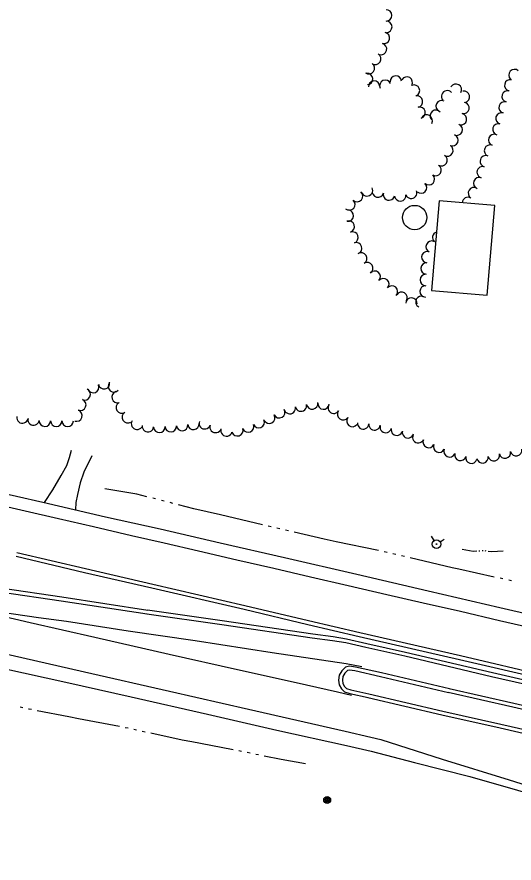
# Model space of a CAD drawing. Extents: x 588843 to 2552415, y 180129 to 269402.
# Drawn here: x 598595 to 598914, y 183762 to 184305 of the extents above; entities that cross this region are included whole.
import ezdxf

# ---------------------------------------------------------------- set-up
doc = ezdxf.new("R2010")
doc.units = 0
for name, color, linetype in [('E_BLD_HvyDash', 7, 'Continuous'), ('E_DWY', 7, 'Continuous'), ('E_LAND_TreeLine_P', 7, 'Continuous'), ('E_MISCPROP', 7, 'Continuous'), ('E_RDWY', 7, 'Continuous'), ('E_RDWY_C_and_G', 7, 'Continuous'), ('E_RDWY_Gravel', 7, 'Continuous'), ('E_UTL_WHydrant', 7, 'Continuous'), ('E_WTR_P', 7, 'Continuous')]:
    doc.layers.add(name, color=color, linetype=linetype)

# ---------------------------------------------------------------- blocks, each defined once
blk = doc.blocks.new('POLE_3')
at = {"layer": 'E_MISCPROP'}
for radius in [14.6, 11, 7.32, 3.66]:
    blk.add_circle((0, 0), radius, dxfattribs=at)
blk = doc.blocks.new('HYD_3')
at = {"layer": 'E_UTL_WHydrant'}
for p, q in [((-12.6, 12.6), (-27.3, 27.3)), ((12.6, 12.6), (27.3, 27.3))]:
    blk.add_line(p, q, dxfattribs=at)
for radius in [18, 1.38]:
    blk.add_circle((0, 0), radius, dxfattribs=at)

msp = doc.modelspace()

# ---------------------------------------------------------------- linework, layer by layer
at = {"layer": 'E_BLD_HvyDash'}
msp.add_lwpolyline([(598865.48, 184187.14), (598860.66, 184129.7), (598896.43, 184126.66), (598901.25, 184184.09)], close=True, dxfattribs=at)
msp.add_circle((598849.89, 184176.39), 7.81, dxfattribs=at)
at = {"layer": 'E_DWY'}
for points in [[(598612.83, 183993.57), (598618.11, 184001.7), (598623.47, 184011.03), (598627.04, 184017.46), (598628.69, 184022.43), (598630.06, 184027.15)], [(598643.01, 184023.62), (598638.02, 184013.01), (598635.66, 184006.33), (598633.8, 183998.76), (598632.84, 183993.6), (598632.57, 183988.97)]]:
    msp.add_lwpolyline(points, dxfattribs=at)
at = {"layer": 'E_LAND_TreeLine_P'}
for centre, radius, start, end in [((598831.61, 184306.01), 3.66, 270.8755, 90.8755), ((598831.73, 184298.69), 3.66, 270.8755, 90.8755), ((598830.1, 184291.56), 3.66, 256.2586, 76.2586), ((598828.36, 184284.45), 3.66, 256.2586, 76.2586), ((598824.66, 184278.17), 3.66, 238.1215, 58.1215), ((598820.53, 184272.12), 3.66, 234.9866, 54.9866), ((598913.84, 184267.77), 3.66, 47.7772, 227.7772), ((598819.41, 184265.26), 3.66, 273.5265, 93.5265), ((598837.83, 184263.68), 3.66, 4.1958, 184.1958), ((598844.85, 184262.96), 3.66, 329.8364, 149.8364), ((598823.87, 184260.34), 3.66, 1.3198, 181.3198), ((598831.11, 184260.9), 3.66, 24.4739, 204.4739), ((598849.46, 184257.78), 3.66, 292.5325, 112.5325), ((598876.31, 184258.36), 3.66, 329.8364, 149.8364), ((598911.13, 184261.19), 3.66, 77.0525, 257.0525), ((598870.67, 184254.11), 3.66, 40.1826, 220.1826), ((598881.43, 184253.82), 3.66, 281.5186, 101.5186), ((598909.44, 184254.07), 3.66, 74.3709, 254.3709), ((598851.39, 184250.76), 3.66, 280.4377, 100.4377), ((598867.14, 184247.81), 3.66, 64.7425, 244.7425), ((598881.14, 184246.65), 3.66, 257.8868, 77.8868), ((598907.47, 184247.02), 3.66, 74.3709, 254.3709), ((598853.04, 184243.63), 3.66, 284.8364, 104.8364), ((598863.4, 184241.66), 3.66, 39.7582, 219.7582), ((598857.63, 184238.63), 3.66, 329.8364, 149.8364), ((598879.6, 184239.49), 3.66, 257.8868, 77.8868), ((598905.5, 184239.97), 3.66, 74.3709, 254.3709), ((598876.84, 184232.72), 3.66, 247.6692, 67.6692), ((598903.52, 184232.92), 3.66, 74.3709, 254.3709), ((598874.06, 184225.94), 3.66, 247.6692, 67.6692), ((598900.85, 184226.11), 3.66, 68.2182, 248.2182), ((598870.88, 184219.37), 3.66, 238.9059, 58.9059), ((598898.13, 184219.31), 3.66, 68.2182, 248.2182), ((598867.1, 184213.1), 3.66, 238.9059, 58.9059), ((598895.48, 184212.49), 3.66, 73.8727, 253.8727), ((598863.32, 184206.83), 3.66, 238.9059, 58.9059), ((598893.45, 184205.45), 3.66, 73.8727, 253.8727), ((598858.99, 184200.98), 3.66, 227.3076, 47.3076), ((598891.22, 184198.49), 3.66, 69.6363, 249.6363), ((598819.34, 184193.81), 3.66, 206.6701, 26.6701), ((598854.02, 184195.6), 3.66, 227.3076, 47.3076), ((598887.86, 184192.01), 3.66, 58.5394, 238.5394), ((598813.03, 184190.22), 3.66, 227.8983, 47.8983), ((598826.36, 184192.98), 3.66, 166.599, 346.599), ((598833.45, 184191.17), 3.66, 165.2049, 345.2049), ((598840.61, 184190.55), 3.66, 187.3013, 7.3013), ((598847.68, 184192.29), 3.66, 199.7103, 19.7103), ((598808.12, 184184.78), 3.66, 227.8983, 47.8983), ((598884.04, 184185.77), 3.66, 58.5394, 178.4321), ((598807.03, 184177.64), 3.66, 263.692, 83.692), ((598807.67, 184170.52), 3.66, 289.0902, 109.0902), ((598810.07, 184163.6), 3.66, 289.0902, 109.0902), ((598864.97, 184163.57), 3.66, 108.7475, 227.6613), ((598812.46, 184156.69), 3.66, 289.0902, 109.0902), ((598860.72, 184157.71), 3.66, 66.1075, 246.1075), ((598815.67, 184150.16), 3.66, 302.1745, 122.1745), ((598858.01, 184150.96), 3.66, 85.5319, 265.5319), ((598819.56, 184143.96), 3.66, 302.1745, 122.1745), ((598857.44, 184143.66), 3.66, 85.5319, 265.5319), ((598824.25, 184138.44), 3.66, 319.2259, 139.2259), ((598829.79, 184133.66), 3.66, 319.2259, 139.2259), ((598857, 184136.35), 3.66, 88.9411, 268.9411), ((598835.34, 184128.87), 3.66, 319.2259, 139.2259), ((598856.87, 184129.03), 3.66, 88.9411, 268.9411), ((598841.51, 184124.96), 3.66, 328.997, 148.997), ((598847.79, 184121.21), 3.66, 356.4015, 176.4015), ((598854.18, 184122.35), 3.66, 62.8691, 242.8691), ((598650.85, 184070.12), 3.66, 190.4377, 10.4377), ((598657.17, 184068.14), 3.66, 139.6449, 319.6449), ((598638.5, 184063.01), 3.66, 244.9, 64.9), ((598643.97, 184067.67), 3.66, 201.4412, 21.4412), ((598635.68, 184056.26), 3.66, 248.8302, 68.8302), ((598659.46, 184061.27), 3.66, 107.5627, 287.5627), ((598662.22, 184054.55), 3.66, 122.0525, 302.0525), ((598769.88, 184054.15), 3.66, 192.7283, 12.7283), ((598777.02, 184055.77), 3.66, 192.7283, 12.7283), ((598784.22, 184057.12), 3.66, 190.4377, 10.4377), ((598791.49, 184057.05), 3.66, 175.1826, 355.1826), ((598798.07, 184054.41), 3.66, 145.8122, 325.8122), ((598598.57, 184048.09), 3.65, 169.7018, 349.7018), ((598633.25, 184049.36), 3.66, 251.582, 71.582), ((598666.1, 184048.34), 3.66, 122.0525, 302.0525), ((598756.71, 184048), 3.66, 208.8727, 28.8727), ((598763.12, 184051.54), 3.66, 208.8727, 28.8727), ((598804.08, 184050.24), 3.66, 143.3166, 323.3166), ((598605.75, 184046.78), 3.65, 169.7018, 349.7018), ((598612.98, 184046.06), 3.65, 179.7374, 359.7374), ((598620.27, 184046.03), 3.65, 179.7374, 359.7374), ((598627.57, 184045.99), 3.65, 179.7374, 359.7374), ((598671.98, 184044.07), 3.66, 146.3471, 326.3471), ((598700.88, 184043.23), 3.66, 185.999, 5.999), ((598708.16, 184044), 3.66, 185.999, 5.999), ((598715.41, 184044.43), 3.66, 161.2701, 341.2701), ((598722.34, 184042.08), 3.66, 161.2701, 341.2701), ((598743.22, 184042.32), 3.66, 202.7768, 22.7768), ((598749.97, 184045.15), 3.66, 202.7768, 22.7768), ((598809.95, 184045.86), 3.66, 143.3166, 323.3166), ((598816.94, 184044.38), 3.66, 174.4923, 354.4923), ((598824.23, 184043.68), 3.66, 174.4923, 354.4923), ((598679, 184042.52), 3.66, 173.1453, 353.1453), ((598686.29, 184042.14), 3.66, 182.9661, 2.9661), ((598693.6, 184042.52), 3.66, 182.9661, 2.9661), ((598729.3, 184039.81), 3.66, 163.8727, 343.8727), ((598736.29, 184039.96), 3.66, 198.4968, 18.4968), ((598831.35, 184042.02), 3.66, 166.5733, 346.5733), ((598838.48, 184040.32), 3.66, 166.5733, 346.5733), ((598845.6, 184038.62), 3.66, 166.5733, 346.5733), ((598852.23, 184035.51), 3.66, 154.8533, 334.8533), ((598858.86, 184032.42), 3.66, 155.8298, 335.8298), ((598865.54, 184029.43), 3.66, 155.8298, 335.8298), ((598872.22, 184026.43), 3.66, 155.8298, 335.8298), ((598914.89, 184027.12), 3.66, 191.7699, 11.7699), ((598879.15, 184024.14), 3.66, 165.5329, 345.5329), ((598886.24, 184022.31), 3.66, 165.5329, 345.5329), ((598893.41, 184022.57), 3.66, 189.9261, 9.9261), ((598900.6, 184023.95), 3.66, 193.3001, 13.3001), ((598907.73, 184025.63), 3.66, 191.7699, 11.7699)]:
    msp.add_arc(centre, radius, start, end, dxfattribs=at)
at = {"layer": 'E_RDWY'}
for points in [[(597689.48, 184198.75), (597728.21, 184189.65), (597770.77, 184179.66), (597816.58, 184169.19), (597864.63, 184157.99), (597912.11, 184147.05), (597960.88, 184135.76), (598013.55, 184123.69), (598055.97, 184113.95), (598103.3, 184102.85), (598138.78, 184094.84), (598182.65, 184084.59), (598220.56, 184075.8), (598260.78, 184066.57), (598297.56, 184057.88), (598333.11, 184049.75), (598368.47, 184041.67), (598410.66, 184031.89), (598448.6, 184023.2), (598489.19, 184013.76), (598523.34, 184005.92), (598556.48, 183998.24), (598586.38, 183991.48), (598600.4, 183988.2)], [(598600.4, 183988.2), (598621.77, 183983.39), (598644.17, 183978.19), (598668.45, 183972.5), (598689.42, 183967.72), (598711.4, 183962.59), (598736.04, 183956.85), (598759.71, 183951.45), (598783.12, 183945.91), (598807.33, 183940.35), (598832, 183934.71), (598855.37, 183929.39), (598879.16, 183923.85), (598904.19, 183917.99), (598927.78, 183912.67), (598951.17, 183907.24), (598977.71, 183901.06), (599005.41, 183894.65), (599024.96, 183890.12), (599048.34, 183887.04), (599075.69, 183883.13), (599098.34, 183879.94), (599115.46, 183877.5), (599122.65, 183876.69)], [(598608.88, 183919.7), (598576.65, 183924.43), (598560.46, 183926.78), (598603.55, 183916.76), (598645.07, 183907.21), (598692.53, 183896.47), (598736.27, 183886.49), (598774, 183878.25), (598800.44, 183872.31), (598809.52, 183870.11)], [(598816.02, 183888.18), (598806.05, 183890.21), (598758.67, 183897.19), (598709.25, 183904.87), (598666.28, 183911.21), (598626.73, 183917.21), (598608.88, 183919.7)], [(598583.13, 183897.56), (598638.44, 183885.02), (598692.78, 183872.61), (598743.52, 183861.03), (598805.42, 183847.08), (598821.89, 183843.17), (598828.15, 183841.58), (598867.54, 183829.12), (598910.53, 183815.83), (598953.83, 183802.14), (598965.03, 183798.8), (598978.63, 183795.29), (599013.13, 183787.66), (599048.01, 183779.92), (599078.33, 183772.97), (599109.36, 183765.92), (599140.37, 183758.76), (599151.09, 183754.92), (599161.43, 183750.43)]]:
    msp.add_lwpolyline(points, dxfattribs=at)
at = {"layer": 'E_RDWY_C_and_G'}
for points in [[(598594.5, 183959.12), (598638.33, 183948.84), (598681.54, 183938.91)], [(598595.07, 183961.55), (598638.89, 183951.28), (598682.1, 183941.35)], [(598682.11, 183941.34), (598741.18, 183927.57), (598781.93, 183917.92)], [(598678.51, 183921.98), (598623.42, 183930.41), (598585.6, 183935.93)], [(598678.88, 183924.46), (598623.79, 183932.88), (598585.96, 183938.41)], [(598681.54, 183938.91), (598740.61, 183925.14), (598781.35, 183915.49)], [(598784.62, 183909.1), (598726.61, 183917.66), (598678.65, 183924.49)], [(598784.26, 183906.63), (598726.25, 183915.19), (598678.3, 183922.01)], [(598781.35, 183915.49), (598814.22, 183907.8), (598878.65, 183893.01)], [(598781.92, 183917.92), (598814.79, 183910.23), (598879.21, 183895.45)], [(598844.09, 183897.45), (598819.25, 183903.04), (598806.15, 183906.08), (598797.57, 183907.39), (598784.62, 183909.1)], [(598843.54, 183895.02), (598818.69, 183900.6), (598805.68, 183903.62), (598797.22, 183904.91), (598784.29, 183906.62)], [(598949.75, 183872.88), (598899.73, 183884.35), (598844.09, 183897.45)], [(598949.19, 183870.44), (598899.16, 183881.92), (598843.52, 183895.02)], [(598878.65, 183893.01), (598934.91, 183879.84), (598974.55, 183870.83)], [(598879.22, 183895.44), (598935.47, 183882.27), (598975.1, 183873.27)], [(598872.1, 183874.1), (598828.65, 183884.31), (598811.93, 183888.07), (598808.08, 183888.68), (598805.54, 183888.04), (598803.17, 183885.68), (598801.52, 183882.9), (598801.03, 183879.7), (598801.47, 183876.61), (598802.98, 183874.09), (598804.87, 183872.25), (598808.27, 183871.13), (598820, 183868.49)], [(598871.53, 183871.67), (598828.09, 183881.88), (598811.46, 183885.62), (598808.2, 183886.13), (598806.82, 183885.79), (598805.16, 183884.13), (598803.92, 183882.04), (598803.56, 183879.69), (598803.88, 183877.46), (598804.95, 183875.66), (598806.2, 183874.44), (598808.93, 183873.55), (598820.55, 183870.93)], [(598820.55, 183870.93), (598867.9, 183859.8), (598905.18, 183851.48), (598941, 183843.25)], [(598973.32, 183848.42), (598912.82, 183862.39), (598871.44, 183871.69)], [(598973.88, 183850.85), (598913.37, 183864.83), (598871.99, 183874.13)], [(598819.98, 183868.5), (598867.34, 183857.37), (598904.63, 183849.04), (598940.44, 183840.82)]]:
    msp.add_lwpolyline(points, dxfattribs=at)
at = {"layer": 'E_RDWY_Gravel'}
for points in [[(597698.04, 184205.01), (597733.19, 184196.84), (597767.09, 184188.85), (597811.79, 184178.58), (597864.64, 184166.36), (597910.9, 184155.98), (597955.48, 184145.64), (597994.79, 184136.56), (598036.96, 184126.68), (598077.68, 184117.32), (598121.44, 184107.1), (598166.12, 184096.73), (598199.53, 184088.88), (598236.88, 184080.35), (598280.57, 184070.26), (598321.72, 184060.56), (598361.59, 184051.54), (598404.13, 184041.88), (598439.26, 184033.76), (598492.67, 184021.27), (598538.06, 184010.81), (598577.77, 184001.62), (598611.72, 183993.83)], [(598611.72, 183993.83), (598651.76, 183984.5), (598686.84, 183976.7), (598725.22, 183967.74), (598766.46, 183958.37), (598812.76, 183947.65), (598858.43, 183937.01), (598904.5, 183926.25), (598950.01, 183915.75), (598993.77, 183905.87), (599035.09, 183896.38), (599073.63, 183887.26), (599105.4, 183880.53), (599112.97, 183879.41), (599122.96, 183879.17)], [(598586.68, 183887.14), (598626.39, 183878.32), (598668.31, 183869.08), (598717.25, 183857.92), (598761.55, 183847.67), (598806.16, 183837.76), (598821.97, 183834.14), (598849.73, 183826.86), (598885.22, 183817.88), (598915.67, 183809.18), (598945.8, 183800.47), (598963.96, 183795.75), (598985.88, 183790.38), (599027.15, 183781.11), (599071.31, 183771.12), (599114.03, 183761.32), (599140.84, 183755.17), (599149.99, 183752.85), (599152.39, 183751.94), (599155.03, 183750.75), (599158.11, 183749.22), (599161.21, 183747.83)]]:
    msp.add_lwpolyline(points, dxfattribs=at)
at = {"layer": 'E_WTR_P'}
for points in [[(598678.38, 183997.3), (598671.83, 183998.96), (598651.29, 184002.45)], [(598683.92, 183995.89), (598682.07, 183996.36)], [(598689.45, 183994.48), (598687.61, 183994.95)], [(598694.98, 183993.08), (598693.14, 183993.55)], [(598725.49, 183985.63), (598708.5, 183989.64), (598698.67, 183992.14)], [(598752.35, 183979.29), (598725.49, 183985.63)], [(598757.91, 183978), (598756.05, 183978.43)], [(598763.47, 183976.71), (598761.61, 183977.14)], [(598769.03, 183975.42), (598767.18, 183975.85)], [(598799.66, 183968.49), (598791.84, 183970.13), (598772.74, 183974.56)], [(598826.66, 183962.83), (598799.66, 183968.49)], [(598832.25, 183961.66), (598830.39, 183962.05)], [(598889.74, 183962.39), (598887.43, 183962.26), (598880.22, 183963.5)], [(598891.73, 183962.5), (598891.06, 183962.46)], [(598893.72, 183962.61), (598893.05, 183962.57)], [(598895.69, 183962.44), (598895.04, 183962.53)], [(598906.59, 183962.48), (598902.98, 183962.14), (598899.29, 183961.93), (598897.01, 183962.25)], [(598837.82, 183960.38), (598835.96, 183960.81)], [(598843.37, 183959.06), (598841.52, 183959.5)], [(598873.93, 183951.83), (598847.07, 183958.18)], [(598900.87, 183945.85), (598878.11, 183950.84), (598873.93, 183951.83)], [(598906.44, 183944.63), (598904.59, 183945.03)], [(598912.02, 183943.4), (598910.16, 183943.81)], [(598597.14, 183862.54), (598598.95, 183862.16)], [(598602.58, 183861.39), (598602.91, 183861.32), (598604.4, 183861.03)], [(598608.04, 183860.31), (598628.35, 183856.31), (598634.42, 183855.15)], [(598634.42, 183855.15), (598660.83, 183850.11)], [(598664.47, 183849.41), (598666.29, 183849.02)], [(598669.91, 183848.23), (598671.72, 183847.84)], [(598675.35, 183847.05), (598677.16, 183846.66)], [(598680.78, 183845.88), (598700.98, 183841.5), (598707.09, 183840.33)], [(598707.09, 183840.33), (598732.52, 183835.47), (598733.5, 183835.27)], [(598737.13, 183834.53), (598738.95, 183834.15)], [(598742.58, 183833.41), (598744.39, 183833.04)], [(598748.03, 183832.29), (598749.84, 183831.92)], [(598753.48, 183831.17), (598764.25, 183828.96), (598779.92, 183826.35)]]:
    msp.add_lwpolyline(points, dxfattribs=at)

# ---------------------------------------------------------------- block references
at = {"layer": 'E_MISCPROP', "xscale": 0.1524003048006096, "yscale": 0.1524003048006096, "rotation": -16.127348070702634}
msp.add_blockref('POLE_3', (598793.84, 183802.91), dxfattribs=at)
at = {"layer": 'E_UTL_WHydrant', "xscale": 0.1524003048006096, "yscale": 0.15240030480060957, "rotation": -12.94751795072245}
msp.add_blockref('HYD_3', (598863.83, 183966.96), dxfattribs=at)

doc.saveas('drawing.dxf')
